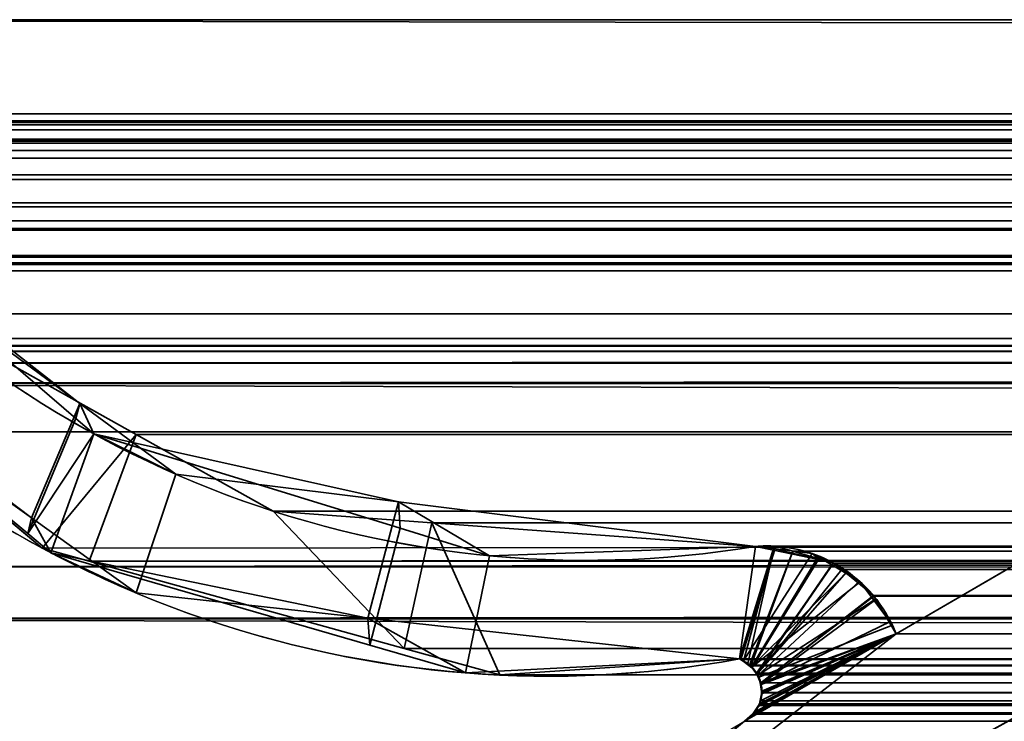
# Model space of a CAD drawing. Header units: millimetres. Extents: x -603 to 3703, y -120 to 193.
# Tile 323 of 656: x 1019.16 to 1025.49, y -1.86 to 2.65. Entities that reach past the tile are written whole.
import ezdxf

# ---------------------------------------------------------------- set-up
doc = ezdxf.new("R2010")
doc.units = ezdxf.units.MM
doc.layers.add('152', color=7, linetype='Continuous', true_color=0xffffff)

# ---------------------------------------------------------------- blocks, each defined once
blk = doc.blocks.new('UG_SURFACE_002')
at = {"layer": '152', "color": 252, "linetype": 'Continuous', "lineweight": 35}
for points in [[(2177.5, -35, 2213.0001), (2177.5, 174.4, 2213.0001), (822.5, 174.4, 2213.0001), (822.5, -35, 2213.0001)], [(972.5, -35, 2063), (972.5, 174.4, 2063), (2027.4999, 174.4, 2063), (2027.4999, -35, 2063)]]:
    blk.add_3dface(points, dxfattribs=at)
blk = doc.blocks.new('UG_SURFACE_085')
at = {"layer": '152', "color": 43, "linetype": 'Continuous', "lineweight": 35}
for points in [[(1016, -49, 2017), (1984, -49, 2017), (1984, 0, 2017), (1016, 0, 2017)], [(1016, 0, 2), (1054.9999, 0, 951.5), (1081, 0, 948)], [(1081, 0, 948), (1107, 0, 951.5), (1984, 0, 2), (1016, 0, 2)], [(1016, 0, 2), (1016, 0, 2017), (1054.9999, 0, 1186.5), (1054.9999, 0, 951.5)], [(1016, 0, 2017), (1081, 0, 1190.0001), (1054.9999, 0, 1186.5)], [(1107, 0, 1186.5), (1081, 0, 1190.0001), (1016, 0, 2017), (1984, 0, 2017)], [(1016, 0, 2), (1984, 0, 2), (1984, -2), (1016, -2)]]:
    blk.add_3dface(points, dxfattribs=at)
blk = doc.blocks.new('UG_SURFACE_089')
at = {"layer": '152', "color": 252, "linetype": 'Continuous', "lineweight": 35}
for points in [[(1011, -46.92, 2022.5), (1989, -46.92, 2022.5), (1989, 14.42, 2022.5), (1011, 14.42, 2022.5)], [(1012.5, -46.92, 2020.9999), (1012.5, 14.42, 2020.9999), (1987.5, 14.42, 2020.9999), (1987.5, -46.92, 2020.9999)]]:
    blk.add_3dface(points, dxfattribs=at)
blk = doc.blocks.new('UG_SURFACE_143')
at = {"layer": '152', "color": 7, "linetype": 'Continuous', "lineweight": 35}
for points in [[(1017.5843, 0.6308, 2015.9156), (1019.2387, -0.5532, 2014.2612), (1019.5497, 0.1813, 2013.9503), (1017.9812, 1.3368, 2015.5189)], [(1019.2165, -0.6536, -7), (1017.6311, 0.6632, -7), (1018.0296, 1.3698, -7), (1019.5253, 0.0846, -7)], [(1018.0296, 1.3698, -7), (1017.9812, 1.3368, 2015.5189), (1019.5497, 0.1813, 2013.9503)], [(1019.5497, 0.1813, 2013.9503), (1019.5253, 0.0846, -7), (1018.0296, 1.3698, -7)], [(1019.2387, -0.5532, 2014.2612), (1017.5843, 0.6308, 2015.9156), (1017.6311, 0.6632, -7)], [(1017.6311, 0.6632, -7), (1019.2165, -0.6536, -7), (1019.2387, -0.5532, 2014.2612)], [(1019.2387, -0.5532, 2014.2612), (1019.9106, -1.0341, 2013.5894), (1020.1657, -0.2724, 2013.3343), (1019.5497, 0.1813, 2013.9503)], [(1019.6391, -0.0133, -7), (1019.5253, 0.0846, -7), (1019.5497, 0.1813, 2013.9503)], [(1019.6391, -0.0133, -7), (1019.5497, 0.1813, 2013.9503), (1020.1657, -0.2724, 2013.3343)], [(1019.5253, 0.0846, -7), (1019.6391, -0.0133, -7), (1019.2165, -0.6536, -7)], [(1019.3638, -0.7759, -7), (1019.2165, -0.6536, -7), (1019.6391, -0.0133, -7)], [(1019.6391, -0.0133, -7), (1021.6075, -0.6191, -7), (1021.4115, -1.369, -7), (1019.3638, -0.7759, -7)], [(1019.6391, -0.0133, -7), (1020.1657, -0.2724, 2013.3343), (1021.5957, -0.4504, 2011.9042)], [(1021.5957, -0.4504, 2011.9042), (1021.6075, -0.6191, -7), (1019.6391, -0.0133, -7)], [(1027.7764, -0.597, -7), (1020.3995, -4.6975, -7), (1024.7903, -1.2961, -7), (1026.9057, -0.0688, -7)], [(1026.9057, -0.0688, 2006.5944), (1024.7903, -1.2961, 2008.7097), (1020.3995, -4.6975, 2013.1006), (1027.7764, -0.597, 2005.7235)], [(1026.9057, -0.0688, -7), (1024.7903, -1.2961, -7), (1024.7903, -1.2961, 2008.7097), (1026.9057, -0.0688, 2006.5944)], [(1021.5957, -0.4504, 2011.9042), (1020.1657, -0.2724, 2013.3343), (1019.9106, -1.0341, 2013.5894), (1021.3982, -1.1969, 2012.1019)], [(1021.3982, -1.1969, 2012.1019), (1023.7856, -1.4582, 2009.7144), (1023.8876, -0.7357, 2009.6123), (1021.5957, -0.4504, 2011.9042)], [(1022.1808, -0.7956, -7), (1021.5957, -0.4504, 2011.9042), (1023.8876, -0.7357, 2009.6123)], [(1022.1808, -0.7956, -7), (1021.6075, -0.6191, -7), (1021.5957, -0.4504, 2011.9042)], [(1019.2387, -0.5532, 2014.2612), (1019.2165, -0.6536, -7), (1019.3638, -0.7759, -7)], [(1019.9106, -1.0341, 2013.5894), (1019.2387, -0.5532, 2014.2612), (1019.3638, -0.7759, -7)], [(1027.7764, -0.597, 2005.7235), (1020.3995, -4.6975, 2013.1006), (1020.3995, -4.6975, -7), (1027.7764, -0.597, -7)], [(1021.6075, -0.6191, -7), (1022.1808, -0.7956, -7), (1022.0261, -1.547, -7), (1021.4115, -1.369, -7)], [(1023.7856, -1.4582, -7), (1022.0261, -1.547, -7), (1022.1808, -0.7956, -7), (1023.8876, -0.7357, -7)], [(1023.8876, -0.7357, 2009.6123), (1023.8876, -0.7357, -7), (1022.1808, -0.7956, -7)], [(1023.8876, -0.7357, -7), (1024.0035, -0.7501, -7), (1023.7856, -1.4582, -7)], [(1024.0028, -0.7599, 2009.4972), (1023.8876, -0.7357, 2009.6123), (1023.7856, -1.4582, 2009.7144), (1023.8103, -1.4716, 2009.6898)], [(1023.8086, -1.473, -7), (1023.7856, -1.4582, -7), (1024.0035, -0.7501, -7), (1024.2519, -0.781, -7)], [(1023.8876, -0.7357, -7), (1023.8876, -0.7357, 2009.6123), (1024.0028, -0.7599, 2009.4972)], [(1024.0028, -0.7599, 2009.4972), (1024.0035, -0.7501, -7), (1023.8876, -0.7357, -7)], [(1024.0035, -0.7501, -7), (1024.0028, -0.7599, 2009.4972), (1024.2915, -0.8206, 2009.2084)], [(1024.2915, -0.8206, 2009.2084), (1024.2519, -0.781, -7), (1024.0035, -0.7501, -7)], [(1019.3638, -0.7759, -7), (1021.4115, -1.369, -7), (1021.3982, -1.1969, 2012.1019)], [(1021.3982, -1.1969, 2012.1019), (1019.9106, -1.0341, 2013.5894), (1019.3638, -0.7759, -7)], [(1024.2519, -0.781, -7), (1024.2901, -0.8036, -7), (1023.8628, -1.508, -7), (1023.8086, -1.473, -7)], [(1023.8103, -1.4716, 2009.6898), (1023.8376, -1.4864, 2009.6624), (1024.0028, -0.7599, 2009.4972)], [(1024.2915, -0.8206, 2009.2084), (1024.0028, -0.7599, 2009.4972), (1023.8376, -1.4864, 2009.6624), (1023.8633, -1.5149, 2009.6366)], [(1024.2901, -0.8036, -7), (1024.467, -0.9082, -7), (1023.8628, -1.508, -7)], [(1024.3874, -0.8407, 2009.1126), (1024.2915, -0.8206, 2009.2084), (1023.8633, -1.5149, 2009.6366), (1023.8981, -1.5535, 2009.6018)], [(1024.2915, -0.8206, 2009.2084), (1024.2901, -0.8036, -7), (1024.2519, -0.781, -7)], [(1024.2901, -0.8036, -7), (1024.2915, -0.8206, 2009.2084), (1024.3874, -0.8407, 2009.1126)], [(1024.3874, -0.8407, 2009.1126), (1024.467, -0.9082, -7), (1024.2901, -0.8036, -7)], [(1023.8981, -1.5535, 2009.6018), (1024.4727, -0.9008, 2009.0272), (1024.3874, -0.8407, 2009.1126)], [(1024.3874, -0.8407, 2009.1126), (1024.4727, -0.9008, 2009.0272), (1024.467, -0.9082, -7)], [(1023.865, -1.5112, -7), (1023.8628, -1.508, -7), (1024.467, -0.9082, -7), (1024.5603, -0.9635, -7)], [(1024.5553, -0.9589, 2008.9447), (1024.4727, -0.9008, 2009.0272), (1023.8981, -1.5535, 2009.6018), (1023.9021, -1.5635, 2009.598)], [(1024.5603, -0.9635, -7), (1024.467, -0.9082, -7), (1024.4727, -0.9008, 2009.0272)], [(1024.5603, -0.9635, -7), (1024.4727, -0.9008, 2009.0272), (1024.5553, -0.9589, 2008.9447)], [(1023.9013, -1.5638, -7), (1023.865, -1.5112, -7), (1024.5603, -0.9635, -7), (1024.6469, -1.0803, -7)], [(1023.9021, -1.5635, 2009.598), (1023.9238, -1.6191, 2009.5763), (1024.6516, -1.0837, 2008.8484), (1024.5553, -0.9589, 2008.9447)], [(1024.5553, -0.9589, 2008.9447), (1024.6469, -1.0803, -7), (1024.5603, -0.9635, -7)], [(1024.5553, -0.9589, 2008.9447), (1024.6516, -1.0837, 2008.8484), (1024.6469, -1.0803, -7)], [(1024.6469, -1.0803, -7), (1024.7669, -1.2421, -7), (1023.9093, -1.5754, -7), (1023.9013, -1.5638, -7)], [(1023.9238, -1.6191, 2009.5763), (1024.7545, -1.217, 2008.7454), (1024.6516, -1.0837, 2008.8484)], [(1024.7669, -1.2421, -7), (1024.6469, -1.0803, -7), (1024.6516, -1.0837, 2008.8484)], [(1024.7669, -1.2421, -7), (1024.6516, -1.0837, 2008.8484), (1024.7545, -1.217, 2008.7454)], [(1021.3982, -1.1969, 2012.1019), (1021.4115, -1.369, -7), (1022.0261, -1.547, -7)], [(1023.7856, -1.4582, 2009.7144), (1021.3982, -1.1969, 2012.1019), (1022.0261, -1.547, -7)], [(1023.9197, -1.623, -7), (1023.9093, -1.5754, -7), (1024.7669, -1.2421, -7), (1024.7903, -1.2961, -7)], [(1024.7903, -1.2961, 2008.7097), (1024.7545, -1.217, 2008.7454), (1023.9238, -1.6191, 2009.5763), (1023.924, -1.622, 2009.5761)], [(1024.7545, -1.217, 2008.7454), (1024.7903, -1.2961, -7), (1024.7669, -1.2421, -7)], [(1024.7545, -1.217, 2008.7454), (1024.7903, -1.2961, 2008.7097), (1024.7903, -1.2961, -7)], [(1023.8175, -1.8586, -7), (1023.8632, -1.8237, -7), (1024.7903, -1.2961, -7), (1020.3995, -4.6975, -7)], [(1020.3995, -4.6975, 2013.1006), (1024.7903, -1.2961, 2008.7097), (1023.8175, -1.8586, 2009.6824)], [(1023.8683, -1.813, 2009.6316), (1023.8175, -1.8586, 2009.6824), (1024.7903, -1.2961, 2008.7097)], [(1024.7903, -1.2961, -7), (1023.8632, -1.8237, -7), (1023.8684, -1.8157, -7), (1023.9028, -1.763, -7)], [(1024.7903, -1.2961, 2008.7097), (1023.8861, -1.7971, 2009.614), (1023.8683, -1.813, 2009.6316)], [(1023.9043, -1.7635, 2009.5956), (1023.8861, -1.7971, 2009.614), (1024.7903, -1.2961, 2008.7097)], [(1023.9028, -1.763, -7), (1023.9141, -1.7456, -7), (1024.7903, -1.2961, -7)], [(1024.7903, -1.2961, 2008.7097), (1023.9141, -1.7456, 2009.5859), (1023.9043, -1.7635, 2009.5956)], [(1024.7903, -1.2961, -7), (1023.9141, -1.7456, -7), (1023.9258, -1.6816, -7)], [(1024.7903, -1.2961, 2008.7097), (1023.9283, -1.6826, 2009.5718), (1023.9141, -1.7456, 2009.5859)], [(1024.7903, -1.2961, -7), (1023.9289, -1.6645, -7), (1023.9197, -1.623, -7)], [(1023.924, -1.622, 2009.5761), (1023.9282, -1.6821, 2009.5718), (1024.7903, -1.2961, 2008.7097)], [(1023.9258, -1.6816, -7), (1023.9289, -1.6645, -7), (1024.7903, -1.2961, -7)], [(1023.9282, -1.6821, 2009.5718), (1023.9283, -1.6826, 2009.5718), (1024.7903, -1.2961, 2008.7097)], [(1022.0261, -1.547, -7), (1023.7856, -1.4582, -7), (1023.7856, -1.4582, 2009.7144)], [(1023.7856, -1.4582, -7), (1023.8086, -1.473, -7), (1023.8103, -1.4716, 2009.6898)], [(1023.8103, -1.4716, 2009.6898), (1023.7856, -1.4582, 2009.7144), (1023.7856, -1.4582, -7)], [(1023.8376, -1.4864, 2009.6624), (1023.8103, -1.4716, 2009.6898), (1023.8086, -1.473, -7)], [(1023.8086, -1.473, -7), (1023.8628, -1.508, -7), (1023.8633, -1.5149, 2009.6366)], [(1023.8633, -1.5149, 2009.6366), (1023.8376, -1.4864, 2009.6624), (1023.8086, -1.473, -7)], [(1023.8628, -1.508, -7), (1023.865, -1.5112, -7), (1023.8633, -1.5149, 2009.6366)], [(1023.8981, -1.5535, 2009.6018), (1023.8633, -1.5149, 2009.6366), (1023.865, -1.5112, -7)], [(1023.865, -1.5112, -7), (1023.9013, -1.5638, -7), (1023.9021, -1.5635, 2009.598)], [(1023.9021, -1.5635, 2009.598), (1023.8981, -1.5535, 2009.6018), (1023.865, -1.5112, -7)], [(1023.9238, -1.6191, 2009.5763), (1023.9021, -1.5635, 2009.598), (1023.9013, -1.5638, -7)], [(1023.9013, -1.5638, -7), (1023.9093, -1.5754, -7), (1023.924, -1.622, 2009.5761)], [(1023.924, -1.622, 2009.5761), (1023.9238, -1.6191, 2009.5763), (1023.9013, -1.5638, -7)], [(1023.9093, -1.5754, -7), (1023.9197, -1.623, -7), (1023.924, -1.622, 2009.5761)], [(1023.9282, -1.6821, 2009.5718), (1023.924, -1.622, 2009.5761), (1023.9197, -1.623, -7)], [(1023.9197, -1.623, -7), (1023.9289, -1.6645, -7), (1023.9282, -1.6821, 2009.5718)], [(1023.9283, -1.6826, 2009.5718), (1023.9258, -1.6816, -7), (1023.9141, -1.7456, -7)], [(1023.9141, -1.7456, -7), (1023.9141, -1.7456, 2009.5859), (1023.9283, -1.6826, 2009.5718)], [(1023.9289, -1.6645, -7), (1023.9258, -1.6816, -7), (1023.9282, -1.6821, 2009.5718)], [(1023.9283, -1.6826, 2009.5718), (1023.9282, -1.6821, 2009.5718), (1023.9258, -1.6816, -7)], [(1023.8861, -1.7971, 2009.614), (1023.9028, -1.763, -7), (1023.8684, -1.8157, -7)], [(1023.8861, -1.7971, 2009.614), (1023.9043, -1.7635, 2009.5956), (1023.9028, -1.763, -7)], [(1023.9028, -1.763, -7), (1023.9043, -1.7635, 2009.5956), (1023.9141, -1.7456, 2009.5859)], [(1023.9141, -1.7456, 2009.5859), (1023.9141, -1.7456, -7), (1023.9028, -1.763, -7)], [(1023.8175, -1.8586, -7), (1023.8175, -1.8586, 2009.6824), (1023.8683, -1.813, 2009.6316)], [(1023.8683, -1.813, 2009.6316), (1023.8632, -1.8237, -7), (1023.8175, -1.8586, -7)], [(1023.8683, -1.813, 2009.6316), (1023.8684, -1.8157, -7), (1023.8632, -1.8237, -7)], [(1023.8684, -1.8157, -7), (1023.8683, -1.813, 2009.6316), (1023.8861, -1.7971, 2009.614)]]:
    blk.add_3dface(points, dxfattribs=at)
blk = doc.blocks.new('UG_SURFACE_144')
at = {"layer": '152', "color": 7, "linetype": 'Continuous', "lineweight": 35}
for points in [[(1986.675, 2.6459, 2020.175), (1986.6284, 5.9608, 2020.1285), (1013.3716, 5.9608, 2020.1285), (1013.325, 2.6459, 2020.175)], [(1014.2951, 2.0412, 2019.2049), (1014.3776, 4.9715, 2019.1224), (1985.6224, 4.9715, 2019.1224), (1985.7049, 2.0412, 2019.2049)], [(1986.6695, 1.0733, 2020.1695), (1013.325, 2.6459, 2020.175), (1013.2391, 0.3109, 2020.2608)], [(1986.6695, 1.0733, 2020.1695), (1986.675, 2.6459, 2020.175), (1013.325, 2.6459, 2020.175)], [(1014.2951, 2.0412, 2019.2049), (1985.7049, 2.0412, 2019.2049), (1985.6882, 1.8784, 2019.1882), (1014.3118, 1.8784, 2019.1882)], [(1017.1266, 1.997, 2016.3734), (1015.2102, 1.295, 2018.2898), (1984.7898, 1.295, 2018.2898), (1982.8734, 1.997, 2016.3734)], [(1017.1266, 1.997, 2016.3734), (1982.8734, 1.997, 2016.3734), (1982.7933, 2.0043, 2016.2933)], [(1982.7933, 2.0043, 2016.2933), (1017.2083, 1.9879, 2016.2916), (1017.1266, 1.997, 2016.3734)], [(1982.7933, 2.0043, 2016.2933), (1982.7911, 2.0038, 2016.2911), (1017.2083, 1.9879, 2016.2916)], [(1017.3337, 1.974, 2016.1662), (1017.2083, 1.9879, 2016.2916), (1982.7911, 2.0038, 2016.2911)], [(1982.7911, 2.0038, 2016.2911), (1982.6667, 1.974, 2016.1667), (1017.3337, 1.974, 2016.1662)], [(1017.3662, 1.9704, 2016.1338), (1017.3337, 1.974, 2016.1662), (1982.6667, 1.974, 2016.1667)], [(1017.3662, 1.9704, 2016.1338), (1982.6667, 1.974, 2016.1667), (1982.6149, 1.9616, 2016.115)], [(1982.6149, 1.9616, 2016.115), (1017.4114, 1.9379, 2016.0887), (1017.3662, 1.9704, 2016.1338)], [(1982.6149, 1.9616, 2016.115), (1982.5877, 1.941, 2016.0878), (1017.4114, 1.9379, 2016.0887)], [(1017.5066, 1.8695, 2015.9934), (1017.4114, 1.9379, 2016.0887), (1982.5877, 1.941, 2016.0878)], [(1017.5066, 1.8695, 2015.9934), (1982.5877, 1.941, 2016.0878), (1982.4934, 1.8695, 2015.9934)], [(1014.3118, 1.8784, 2019.1882), (1985.6882, 1.8784, 2019.1882), (1985.6794, 1.8545, 2019.1793)], [(1985.6794, 1.8545, 2019.1793), (1014.3186, 1.8526, 2019.1815), (1014.3118, 1.8784, 2019.1882)], [(1014.3309, 1.8061, 2019.1691), (1014.3186, 1.8526, 2019.1815), (1985.6794, 1.8545, 2019.1793)], [(1014.3309, 1.8061, 2019.1691), (1985.6794, 1.8545, 2019.1793), (1985.6114, 1.6712, 2019.1114)], [(1982.4934, 1.8695, 2015.9934), (1017.5085, 1.8664, 2015.9914), (1017.5066, 1.8695, 2015.9934)], [(1982.4934, 1.8695, 2015.9934), (1982.4915, 1.8664, 2015.9914), (1017.5085, 1.8664, 2015.9914)], [(1017.5085, 1.8664, 2015.9914), (1982.4915, 1.8664, 2015.9914), (1982.4214, 1.7573, 2015.9214), (1017.5786, 1.7573, 2015.9214)], [(1014.3309, 1.8061, 2019.1691), (1985.6114, 1.6712, 2019.1114), (1985.5958, 1.65, 2019.0959)], [(1985.5958, 1.65, 2019.0959), (1014.405, 1.6498, 2019.0949), (1014.3309, 1.8061, 2019.1691)], [(1017.5786, 1.7573, 2015.9214), (1982.4214, 1.7573, 2015.9214), (1981.7749, 1.0741, 2015.275), (1018.2251, 1.0741, 2015.275)], [(1014.405, 1.6498, 2019.0949), (1985.5958, 1.65, 2019.0959), (1985.4931, 1.5104, 2018.9931)], [(1014.4185, 1.6214, 2019.0816), (1014.405, 1.6498, 2019.0949), (1985.4931, 1.5104, 2018.9931)], [(1014.4185, 1.6214, 2019.0816), (1985.4931, 1.5104, 2018.9931), (1985.4424, 1.4748, 2018.9424)], [(1985.4424, 1.4748, 2018.9424), (1014.5568, 1.4693, 2018.9433), (1014.4185, 1.6214, 2019.0816)], [(1014.5789, 1.4448, 2018.9211), (1014.5568, 1.4693, 2018.9433), (1985.4424, 1.4748, 2018.9424)], [(1014.5789, 1.4448, 2018.9211), (1985.4424, 1.4748, 2018.9424), (1985.2571, 1.3446, 2018.7571)], [(1014.5789, 1.4448, 2018.9211), (1985.2571, 1.3446, 2018.7571), (1985.2486, 1.3429, 2018.7485)], [(1985.2486, 1.3429, 2018.7485), (1014.7544, 1.3555, 2018.7457), (1014.5789, 1.4448, 2018.9211)], [(1014.8538, 1.3048, 2018.6462), (1014.7544, 1.3555, 2018.7457), (1985.2486, 1.3429, 2018.7485)], [(1014.9699, 1.3016, 2018.5301), (1014.8538, 1.3048, 2018.6462), (1985.2486, 1.3429, 2018.7485)], [(1985.2486, 1.3429, 2018.7485), (1985.0287, 1.3001, 2018.5287), (1014.9699, 1.3016, 2018.5301)], [(1014.9699, 1.3016, 2018.5301), (1985.0287, 1.3001, 2018.5287), (1984.9199, 1.2788, 2018.42)], [(1015.2102, 1.295, 2018.2898), (1014.9699, 1.3016, 2018.5301), (1984.9199, 1.2788, 2018.42)], [(1984.9199, 1.2788, 2018.42), (1984.7898, 1.295, 2018.2898), (1015.2102, 1.295, 2018.2898)], [(1983.0514, 1.1329, 2016.5515), (1984.5084, 0.5991, 2018.0085), (1015.4916, 0.5991, 2018.0085), (1016.9486, 1.1329, 2016.5515)], [(1983.0514, 1.1329, 2016.5515), (1016.9486, 1.1329, 2016.5515), (1016.9967, 1.1297, 2016.5033)], [(1983.0011, 1.1363, 2016.5012), (1016.9967, 1.1297, 2016.5033), (1017.0606, 1.1255, 2016.4394)], [(1983.0011, 1.1363, 2016.5012), (1983.0031, 1.1361, 2016.5031), (1016.9967, 1.1297, 2016.5033)], [(1016.9967, 1.1297, 2016.5033), (1983.0031, 1.1361, 2016.5031), (1983.0514, 1.1329, 2016.5515)], [(1017.0606, 1.1255, 2016.4394), (1982.9315, 1.1144, 2016.4316), (1983.0011, 1.1363, 2016.5012)], [(1017.0606, 1.1255, 2016.4394), (1017.0691, 1.1208, 2016.4309), (1982.9315, 1.1144, 2016.4316)], [(1982.8825, 1.0991, 2016.3825), (1017.0691, 1.1208, 2016.4309), (1017.1335, 1.0854, 2016.3665)], [(1982.8825, 1.0991, 2016.3825), (1982.9315, 1.1144, 2016.4316), (1017.0691, 1.1208, 2016.4309)], [(1017.1335, 1.0854, 2016.3665), (1982.8674, 1.0844, 2016.3674), (1982.8825, 1.0991, 2016.3825)], [(1982.8674, 1.0844, 2016.3674), (1017.1335, 1.0854, 2016.3665), (1017.1434, 1.08, 2016.3567)], [(1017.1434, 1.08, 2016.3567), (1982.8143, 1.0331, 2016.3143), (1982.8674, 1.0844, 2016.3674)], [(1017.1434, 1.08, 2016.3567), (1017.1857, 1.0331, 2016.3143), (1982.8143, 1.0331, 2016.3143)], [(1013.2391, 0.3109, 2020.2608), (1986.7144, 0.3099, 2020.2143), (1986.6695, 1.0733, 2020.1695)], [(1982.8143, 1.0331, 2016.3143), (1017.1857, 1.0331, 2016.3143), (1017.8912, 0.4417, 2015.6088)], [(1017.8912, 0.4417, 2015.6088), (1982.1423, 0.3422, 2015.6424), (1982.8143, 1.0331, 2016.3143)], [(1018.5249, 0.7572, 2014.9751), (1018.2251, 1.0741, 2015.275), (1981.7749, 1.0741, 2015.275)], [(1018.5249, 0.7572, 2014.9751), (1981.7749, 1.0741, 2015.275), (1981.4751, 0.7572, 2014.9751)], [(1019.3079, -0.7461, 2014.1921), (1017.8912, 0.4417, 2015.6088), (1018.5249, 0.7572, 2014.9751), (1019.9108, -0.0172, 2013.5891)], [(1981.4751, 0.7572, 2014.9751), (1980.0892, -0.0172, 2013.5891), (1019.9108, -0.0172, 2013.5891), (1018.5249, 0.7572, 2014.9751)], [(1015.077, 0.516, 2018.4231), (1984.5084, 0.5991, 2018.0085), (1984.8992, 0.5179, 2018.3992)], [(1015.077, 0.516, 2018.4231), (1015.4916, 0.5991, 2018.0085), (1984.5084, 0.5991, 2018.0085)], [(1014.2697, -0.8721, 2019.2304), (1985.6925, 0.5499, 2019.1925), (1985.6869, -0.4242, 2019.187)], [(1014.2697, -0.8721, 2019.2304), (1014.3075, 0.5499, 2019.1925), (1985.6925, 0.5499, 2019.1925)], [(1014.3124, 0.5521, 2019.1877), (1985.6876, 0.5521, 2019.1877), (1985.6925, 0.5499, 2019.1925), (1014.3075, 0.5499, 2019.1925)], [(1985.6853, 0.5531, 2019.1853), (1014.3124, 0.5521, 2019.1877), (1014.3147, 0.5531, 2019.1853)], [(1985.6853, 0.5531, 2019.1853), (1985.6876, 0.5521, 2019.1877), (1014.3124, 0.5521, 2019.1877)], [(1014.3147, 0.5531, 2019.1853), (1014.3213, 0.5528, 2019.1786), (1985.6787, 0.5528, 2019.1786)], [(1985.6787, 0.5528, 2019.1786), (1985.6853, 0.5531, 2019.1853), (1014.3147, 0.5531, 2019.1853)], [(1014.3213, 0.5528, 2019.1786), (1014.3424, 0.5517, 2019.1576), (1985.6576, 0.5519, 2019.1576)], [(1985.6576, 0.5519, 2019.1576), (1985.6787, 0.5528, 2019.1786), (1014.3213, 0.5528, 2019.1786)], [(1985.604, 0.5495, 2019.104), (1985.6576, 0.5519, 2019.1576), (1014.3424, 0.5517, 2019.1576)], [(1014.3424, 0.5517, 2019.1576), (1014.3961, 0.5491, 2019.1038), (1985.604, 0.5495, 2019.104)], [(1984.9817, 0.5216, 2018.4817), (1985.604, 0.5495, 2019.104), (1014.3961, 0.5491, 2019.1038)], [(1014.3961, 0.5491, 2019.1038), (1015.0189, 0.5188, 2018.481), (1984.9817, 0.5216, 2018.4817)], [(1984.8992, 0.5179, 2018.3992), (1984.9817, 0.5216, 2018.4817), (1015.0189, 0.5188, 2018.481)], [(1984.8992, 0.5179, 2018.3992), (1015.0189, 0.5188, 2018.481), (1015.077, 0.516, 2018.4231)], [(1981.8425, 0.0339, 2015.3425), (1017.8912, 0.4417, 2015.6088), (1019.3079, -0.7461, 2014.1921)], [(1981.8425, 0.0339, 2015.3425), (1982.1423, 0.3422, 2015.6424), (1017.8912, 0.4417, 2015.6088)], [(1986.8573, -2.122, 2020.3571), (1013.2391, 0.3109, 2020.2608), (1013.1508, -2.0882, 2020.3493)], [(1986.8573, -2.122, 2020.3571), (1986.7144, 0.3099, 2020.2143), (1013.2391, 0.3109, 2020.2608)], [(1981.8425, 0.0339, 2015.3425), (1019.3079, -0.7461, 2014.1921), (1019.6105, -0.83, 2013.8896)], [(1019.6105, -0.83, 2013.8896), (1980.3668, -0.7665, 2013.8669), (1981.8425, 0.0339, 2015.3425)], [(1019.9108, -0.0172, 2013.5891), (1019.6105, -0.83, 2013.8896), (1019.3079, -0.7461, 2014.1921)], [(1019.9108, -0.0172, 2013.5891), (1020.792, -0.5094, 2012.7079), (1021.6314, -1.3904, 2011.8687), (1019.6105, -0.83, 2013.8896)], [(1019.9108, -0.0172, 2013.5891), (1980.0892, -0.0172, 2013.5891), (1979.208, -0.5094, 2012.7079)], [(1020.792, -0.5094, 2012.7079), (1019.9108, -0.0172, 2013.5891), (1979.208, -0.5094, 2012.7079)], [(1027.7764, -0.597, 2005.7235), (1020.3995, -4.6975, 2013.1006), (1024.7903, -1.2961, 2008.7097), (1026.9057, -0.0688, 2006.5944)], [(1026.9057, -0.0688, 2006.5944), (1024.7903, -1.2961, 2008.7097), (1975.2097, -1.2961, 2008.7097), (1973.0943, -0.0688, 2006.5944)], [(1985.6869, -0.4242, 2019.187), (1014.1946, -1.1999, 2019.3055), (1014.2697, -0.8721, 2019.2304)], [(1985.6869, -0.4242, 2019.187), (1985.8462, -1.1821, 2019.3462), (1014.1946, -1.1999, 2019.3055)], [(1021.6314, -1.3904, 2011.8687), (1020.792, -0.5094, 2012.7079), (1021.8101, -0.5839, 2011.6899)], [(1979.208, -0.5094, 2012.7079), (1978.1899, -0.5839, 2011.6899), (1021.8101, -0.5839, 2011.6899), (1020.792, -0.5094, 2012.7079)], [(1972.2236, -0.597, 2005.7235), (1979.6005, -4.6975, 2013.1006), (1020.3995, -4.6975, 2013.1006), (1027.7764, -0.597, 2005.7235)], [(1022.2456, -1.5607, 2011.2543), (1021.6314, -1.3904, 2011.8687), (1021.8101, -0.5839, 2011.6899)], [(1021.8101, -0.5839, 2011.6899), (1023.8876, -0.7357, 2009.6123), (1023.7856, -1.4582, 2009.7144), (1022.2456, -1.5607, 2011.2543)], [(1021.8101, -0.5839, 2011.6899), (1978.1899, -0.5839, 2011.6899), (1976.1124, -0.7357, 2009.6123), (1023.8876, -0.7357, 2009.6123)], [(1023.7929, -1.4627, 2009.7072), (1023.7856, -1.4582, 2009.7144), (1023.8876, -0.7357, 2009.6123), (1024.0185, -0.7343, 2009.4814)], [(1023.8483, -1.4972, 2009.6517), (1023.7929, -1.4627, 2009.7072), (1024.0185, -0.7343, 2009.4814), (1024.1283, -0.7667, 2009.3718)], [(1024.0185, -0.7343, 2009.4814), (1023.8876, -0.7357, 2009.6123), (1976.1124, -0.7357, 2009.6123)], [(1024.0185, -0.7343, 2009.4814), (1976.1124, -0.7357, 2009.6123), (1975.8708, -0.7731, 2009.3708)], [(1975.8708, -0.7731, 2009.3708), (1024.1283, -0.7667, 2009.3718), (1024.0185, -0.7343, 2009.4814)], [(1979.4418, -1.2682, 2012.9418), (1980.3668, -0.7665, 2013.8669), (1019.6105, -0.83, 2013.8896)], [(1024.1283, -0.7667, 2009.3718), (1023.8578, -1.5032, 2009.6421), (1023.8483, -1.4972, 2009.6517)], [(1023.8941, -1.549, 2009.6059), (1023.8578, -1.5032, 2009.6421), (1024.1283, -0.7667, 2009.3718), (1024.3875, -0.8429, 2009.1126)], [(1024.1283, -0.7667, 2009.3718), (1975.8708, -0.7731, 2009.3708), (1975.6985, -0.7998, 2009.1984)], [(1975.6985, -0.7998, 2009.1984), (1024.3875, -0.8429, 2009.1126), (1024.1283, -0.7667, 2009.3718)], [(1975.6985, -0.7998, 2009.1984), (1975.6159, -0.8539, 2009.1159), (1024.3875, -0.8429, 2009.1126)], [(1019.6105, -0.83, 2013.8896), (1021.6314, -1.3904, 2011.8687), (1978.3791, -1.3308, 2011.8792)], [(1978.3791, -1.3308, 2011.8792), (1979.4418, -1.2682, 2012.9418), (1019.6105, -0.83, 2013.8896)], [(1024.3875, -0.8429, 2009.1126), (1023.8994, -1.5558, 2009.6006), (1023.8941, -1.549, 2009.6059)], [(1024.3875, -0.8429, 2009.1126), (1024.3959, -0.8454, 2009.104), (1024.443, -0.8844, 2009.057), (1023.8994, -1.5558, 2009.6006)], [(1023.9217, -1.6106, 2009.5782), (1023.8994, -1.5558, 2009.6006), (1024.443, -0.8844, 2009.057), (1024.645, -1.0515, 2008.8551)], [(1024.3959, -0.8454, 2009.104), (1024.3875, -0.8429, 2009.1126), (1975.6159, -0.8539, 2009.1159)], [(1024.3959, -0.8454, 2009.104), (1975.6159, -0.8539, 2009.1159), (1975.5583, -0.8916, 2009.0582)], [(1975.5583, -0.8916, 2009.0582), (1024.443, -0.8844, 2009.057), (1024.3959, -0.8454, 2009.104)], [(1024.645, -1.0515, 2008.8551), (1024.443, -0.8844, 2009.057), (1975.5583, -0.8916, 2009.0582)], [(1024.645, -1.0515, 2008.8551), (1975.5583, -0.8916, 2009.0582), (1975.4189, -0.9829, 2008.919)], [(1975.4189, -0.9829, 2008.919), (1024.6468, -1.0545, 2008.8532), (1024.645, -1.0515, 2008.8551)], [(1975.4189, -0.9829, 2008.919), (1975.3581, -1.0629, 2008.8582), (1024.6468, -1.0545, 2008.8532)], [(1024.645, -1.0515, 2008.8551), (1024.6468, -1.0545, 2008.8532), (1023.9217, -1.6106, 2009.5782)], [(1024.6468, -1.0545, 2008.8532), (1024.7903, -1.2961, 2008.7097), (1023.9217, -1.6106, 2009.5782)], [(1024.6468, -1.0545, 2008.8532), (1975.3581, -1.0629, 2008.8582), (1975.2555, -1.1981, 2008.7554)], [(1975.2555, -1.1981, 2008.7554), (1024.7903, -1.2961, 2008.7097), (1024.6468, -1.0545, 2008.8532)], [(1986.3259, -3.4653, 2019.8257), (1013.6755, -3.4656, 2019.8245), (1014.1946, -1.1999, 2019.3055)], [(1014.1946, -1.1999, 2019.3055), (1985.8462, -1.1821, 2019.3462), (1986.3259, -3.4653, 2019.8257)], [(1975.2555, -1.1981, 2008.7554), (1975.2097, -1.2961, 2008.7097), (1024.7903, -1.2961, 2008.7097)], [(1023.8175, -1.8586, 2009.6824), (1024.7903, -1.2961, 2008.7097), (1020.3995, -4.6975, 2013.1006), (1020.287, -4.7307, 2013.2129)], [(1024.7903, -1.2961, 2008.7097), (1023.8175, -1.8586, 2009.6824), (1023.872, -1.8117, 2009.6281)], [(1023.872, -1.8117, 2009.6281), (1023.8804, -1.8045, 2009.6197), (1024.7903, -1.2961, 2008.7097)], [(1024.7903, -1.2961, 2008.7097), (1023.8804, -1.8045, 2009.6197), (1023.9074, -1.7574, 2009.5925)], [(1023.9074, -1.7574, 2009.5925), (1023.9141, -1.7456, 2009.5859), (1024.7903, -1.2961, 2008.7097)], [(1024.7903, -1.2961, 2008.7097), (1023.9141, -1.7456, 2009.5859), (1023.9205, -1.7264, 2009.5794)], [(1023.9205, -1.7264, 2009.5794), (1023.9283, -1.6767, 2009.5718), (1023.9288, -1.6734, 2009.5713), (1024.7903, -1.2961, 2008.7097)], [(1024.7903, -1.2961, 2008.7097), (1023.9288, -1.6734, 2009.5713), (1023.9217, -1.6108, 2009.5782), (1023.9217, -1.6106, 2009.5782)], [(1978.3791, -1.3308, 2011.8792), (1021.6314, -1.3904, 2011.8687), (1022.2456, -1.5607, 2011.2543)], [(1978.3791, -1.3308, 2011.8792), (1022.2456, -1.5607, 2011.2543), (1023.7856, -1.4582, 2009.7144)], [(1023.7856, -1.4582, 2009.7144), (1976.2144, -1.4582, 2009.7144), (1978.3791, -1.3308, 2011.8792)], [(1023.7856, -1.4582, 2009.7144), (1023.7929, -1.4627, 2009.7072), (1976.2069, -1.462, 2009.707)], [(1976.2069, -1.462, 2009.707), (1976.2144, -1.4582, 2009.7144), (1023.7856, -1.4582, 2009.7144)], [(1976.1724, -1.4795, 2009.6724), (1976.2069, -1.462, 2009.707), (1023.7929, -1.4627, 2009.7072)], [(1976.1724, -1.4795, 2009.6724), (1023.7929, -1.4627, 2009.7072), (1023.8483, -1.4972, 2009.6517)], [(1023.8483, -1.4972, 2009.6517), (1976.1524, -1.4982, 2009.6524), (1976.1724, -1.4795, 2009.6724)], [(1976.1159, -1.5323, 2009.6159), (1023.8483, -1.4972, 2009.6517), (1023.8578, -1.5032, 2009.6421)], [(1976.1159, -1.5323, 2009.6159), (1976.1524, -1.4982, 2009.6524), (1023.8483, -1.4972, 2009.6517)], [(1023.8578, -1.5032, 2009.6421), (1976.1066, -1.5495, 2009.6066), (1976.1159, -1.5323, 2009.6159)], [(1023.8578, -1.5032, 2009.6421), (1023.8941, -1.549, 2009.6059), (1976.1066, -1.5495, 2009.6066)], [(1976.0853, -1.5884, 2009.5854), (1023.8941, -1.549, 2009.6059), (1023.8994, -1.5558, 2009.6006)], [(1976.0853, -1.5884, 2009.5854), (1976.1066, -1.5495, 2009.6066), (1023.8941, -1.549, 2009.6059)], [(1023.8994, -1.5558, 2009.6006), (1976.0796, -1.6115, 2009.5797), (1976.0853, -1.5884, 2009.5854)], [(1023.8994, -1.5558, 2009.6006), (1023.9217, -1.6106, 2009.5782), (1976.0796, -1.6115, 2009.5797)], [(1023.9217, -1.6106, 2009.5782), (1023.9217, -1.6108, 2009.5782), (1976.0796, -1.6115, 2009.5797)], [(1976.0729, -1.6382, 2009.573), (1023.9217, -1.6108, 2009.5782), (1023.9288, -1.6734, 2009.5713)], [(1976.0729, -1.6382, 2009.573), (1976.0796, -1.6115, 2009.5797), (1023.9217, -1.6108, 2009.5782)], [(1023.9288, -1.6734, 2009.5713), (1976.0729, -1.6768, 2009.573), (1976.0729, -1.6382, 2009.573)], [(1976.0728, -1.6936, 2009.5727), (1023.9283, -1.6767, 2009.5718), (1023.9205, -1.7264, 2009.5794)], [(1023.9205, -1.7264, 2009.5794), (1976.0859, -1.7456, 2009.5859), (1976.0728, -1.6936, 2009.5727)], [(1023.9288, -1.6734, 2009.5713), (1023.9283, -1.6767, 2009.5718), (1976.0729, -1.6768, 2009.573)], [(1976.0728, -1.6936, 2009.5727), (1976.0729, -1.6768, 2009.573), (1023.9283, -1.6767, 2009.5718)], [(1976.123, -1.8086, 2009.6228), (1023.9074, -1.7574, 2009.5925), (1023.8804, -1.8045, 2009.6197)], [(1023.9074, -1.7574, 2009.5925), (1976.0927, -1.7572, 2009.5928), (1976.0859, -1.7456, 2009.5859)], [(1976.0859, -1.7456, 2009.5859), (1023.9141, -1.7456, 2009.5859), (1023.9074, -1.7574, 2009.5925)], [(1976.123, -1.8086, 2009.6228), (1976.0927, -1.7572, 2009.5928), (1023.9074, -1.7574, 2009.5925)], [(1023.9205, -1.7264, 2009.5794), (1023.9141, -1.7456, 2009.5859), (1976.0859, -1.7456, 2009.5859)], [(1976.1276, -1.8126, 2009.6276), (1023.872, -1.8117, 2009.6281), (1023.8175, -1.8586, 2009.6824)], [(1023.8175, -1.8586, 2009.6824), (1976.1825, -1.8586, 2009.6824), (1976.1276, -1.8126, 2009.6276)], [(1023.8804, -1.8045, 2009.6197), (1023.872, -1.8117, 2009.6281), (1976.1276, -1.8126, 2009.6276)], [(1023.8804, -1.8045, 2009.6197), (1976.1276, -1.8126, 2009.6276), (1976.123, -1.8086, 2009.6228)]]:
    blk.add_3dface(points, dxfattribs=at)

msp = doc.modelspace()

# ---------------------------------------------------------------- linework, layer by layer
at = {"layer": '152', "color": 252, "linetype": 'Continuous', "lineweight": -3, "true_color": 0x939598}
for p, q in [((1986.675, 2.6459, 2020.175), (1013.325, 2.6459, 2020.175)), ((1014.2951, 2.0412, 2019.2049), (1985.7049, 2.0412, 2019.2049)), ((1017.1266, 1.997, 2016.3734), (1982.8734, 1.997, 2016.3734)), ((1014.3117, 1.8784, 2019.1883), (1985.6883, 1.8784, 2019.1883)), ((1017.5786, 1.7573, 2015.9214), (1982.4214, 1.7573, 2015.9214)), ((1015.2101, 1.295, 2018.2899), (1984.7899, 1.295, 2018.2899)), ((1983.0515, 1.1329, 2016.5515), (1016.9485, 1.1329, 2016.5515)), ((1982.8143, 1.0331, 2016.3143), (1017.1857, 1.0331, 2016.3143)), ((1984.5084, 0.5991, 2018.0084), (1015.4916, 0.5991, 2018.0084)), ((1985.6926, 0.5499, 2019.1926), (1014.3074, 0.5499, 2019.1926)), ((1016, 0, 2017), (1984, 0, 2017)), ((1016, 0, 2), (1984, 0, 2)), ((1024.7902, -1.2961, 2008.7098), (1026.9056, -0.0688, 2006.5944)), ((1026.9056, -0.0688, -7), (1024.7902, -1.2961, -7)), ((1024.7902, -1.2961, 2008.7098), (1026.9056, -0.0688, 2006.5944)), ((1023.8876, -0.7357, -7), (1023.8876, -0.7357, 2009.6124)), ((1023.8876, -0.7357, 2009.6124), (1976.1124, -0.7357, 2009.6124)), ((1024.7902, -1.2961, -7), (1024.7902, -1.2961, 2008.7098)), ((1024.7902, -1.2961, 2008.7098), (1975.2098, -1.2961, 2008.7098)), ((1976.2144, -1.4582, 2009.7144), (1023.7856, -1.4582, 2009.7144)), ((1023.7856, -1.4582, 2009.7144), (1023.7856, -1.4582, -7)), ((1023.9141, -1.7456, 2009.5859), (1023.9141, -1.7456, -7)), ((1976.0859, -1.7456, 2009.5859), (1023.9141, -1.7456, 2009.5859)), ((1020.0317, -4.0486, -7), (1023.8175, -1.8586, -7)), ((1020.0317, -4.0486, 2013.4683), (1023.8175, -1.8586, 2009.6825)), ((1020.0317, -4.0486, 2013.4683), (1023.8175, -1.8586, 2009.6825)), ((1023.8175, -1.8586, 2009.6825), (1023.8175, -1.8586, -7)), ((1976.1825, -1.8586, 2009.6825), (1023.8175, -1.8586, 2009.6825))]:
    msp.add_line(p, q, dxfattribs=at)
for points, knots in [([(1023.8876, -0.7357, 2009.6124), (1022.7632, -0.923, 2010.7368), (1021.6398, -0.8246, 2011.8602), (1020.0014, -0.226, 2013.4986), (1019.4755, 0.0461, 2014.0245), (1018.4724, 0.7643, 2015.0276), (1017.9959, 1.2119, 2015.5041), (1017.5786, 1.7573, 2015.9214)], [0, 0, 0, 0, 0.5, 0.5, 0.75, 0.75, 1, 1, 1, 1]), ([(1017.1857, 1.0331, 2016.3143), (1017.6283, 0.4742, 2015.8717), (1018.1182, 0.0282, 2015.3818), (1019.166, -0.7016, 2014.334), (1019.7277, -0.9829, 2013.7723), (1021.4254, -1.5783, 2012.0746), (1022.6153, -1.6701, 2010.8847), (1023.7856, -1.4582, 2009.7144)], [0, 0, 0, 0, 0.25, 0.25, 0.5, 0.5, 1, 1, 1, 1]), ([(1024.7902, -1.2961, 2008.7098), (1024.7536, -1.2031, 2008.7464), (1024.7025, -1.1202, 2008.7975), (1024.5715, -0.9637, 2008.9285), (1024.4854, -0.8953, 2009.0146), (1024.2764, -0.7787, 2009.2236), (1024.1468, -0.7424, 2009.3532), (1023.9749, -0.7316, 2009.5251), (1023.9311, -0.7321, 2009.5689), (1023.8876, -0.7357, 2009.6124)], [0, 0, 0, 0, 0.219104, 0.219104, 0.499064, 0.499064, 0.874121, 0.874121, 1, 1, 1, 1]), ([(1023.7856, -1.4582, 2009.7144), (1023.811, -1.4679, 2009.689), (1023.8358, -1.4827, 2009.6642), (1023.8733, -1.5176, 2009.6267), (1023.8877, -1.5353, 2009.6123), (1023.9088, -1.5722, 2009.5912), (1023.9166, -1.5908, 2009.5834), (1023.9269, -1.6305, 2009.5731), (1023.9294, -1.6523, 2009.5706), (1023.9282, -1.6915, 2009.5718), (1023.9253, -1.7096, 2009.5747), (1023.9187, -1.733, 2009.5813), (1023.9165, -1.7394, 2009.5835), (1023.9141, -1.7456, 2009.5859)], [0, 0, 0, 0, 0.2847, 0.2847, 0.48566, 0.48566, 0.646417, 0.646417, 0.809013, 0.809013, 0.946704, 0.946704, 1, 1, 1, 1]), ([(1023.9141, -1.7456, 2009.5859), (1023.9113, -1.7531, 2009.5887), (1023.9081, -1.7602, 2009.5919), (1023.901, -1.774, 2009.599), (1023.8972, -1.7805, 2009.6028), (1023.8892, -1.793, 2009.6108), (1023.8849, -1.7989, 2009.6151), (1023.8759, -1.8102, 2009.6241), (1023.8713, -1.8155, 2009.6287), (1023.8616, -1.8254, 2009.6384), (1023.8566, -1.8301, 2009.6434), (1023.8461, -1.8391, 2009.6539), (1023.8405, -1.8435, 2009.6595), (1023.8292, -1.8515, 2009.6708), (1023.8234, -1.8552, 2009.6766), (1023.8175, -1.8586, 2009.6825)], [0, 0, 0, 0, 0.140604, 0.140604, 0.281124, 0.281124, 0.42157, 0.42157, 0.561956, 0.561956, 0.702296, 0.702296, 0.850671, 0.850671, 1, 1, 1, 1])]:
    msp.add_open_spline(points, degree=3, knots=knots, dxfattribs=at)
for points in [[(1017.5786, 1.7573, -7), (1019.0586, -0.1772, -7), (1021.4855, -1.1357, -7), (1023.8876, -0.7357, -7)], [(1023.8876, -0.7357, 2009.6124), (1021.4855, -1.1357, 2012.0145), (1019.0586, -0.1772, 2014.4414), (1017.5786, 1.7573, 2015.9214)], [(1023.7856, -1.4582, 2009.7144), (1021.2947, -1.9092, 2012.2053), (1018.7574, -0.9513, 2014.7426), (1017.1857, 1.0331, 2016.3143)], [(1017.1857, 1.0331, -7), (1018.7574, -0.9513, -7), (1021.2947, -1.9092, -7), (1023.7856, -1.4582, -7)], [(1023.8876, -0.7357, 2009.6124), (1024.2794, -0.7028, 2009.2206), (1024.6462, -0.9308, 2008.8538), (1024.7902, -1.2961, 2008.7098)], [(1023.8876, -0.7357, -7), (1024.2794, -0.7028, -7), (1024.6462, -0.9308, -7), (1024.7902, -1.2961, -7)], [(1023.9141, -1.7456, 2009.5859), (1023.958, -1.6309, 2009.542), (1023.9003, -1.5021, 2009.5997), (1023.7856, -1.4582, 2009.7144)], [(1023.7856, -1.4582, -7), (1023.9003, -1.5021, -7), (1023.958, -1.6309, -7), (1023.9141, -1.7456, -7)], [(1023.9141, -1.7456, -7), (1023.8957, -1.7934, -7), (1023.8617, -1.8331, -7), (1023.8175, -1.8586, -7)], [(1023.8175, -1.8586, 2009.6825), (1023.8617, -1.8331, 2009.6383), (1023.8957, -1.7934, 2009.6043), (1023.9141, -1.7456, 2009.5859)]]:
    msp.add_open_spline(points, degree=3, dxfattribs=at)

# ---------------------------------------------------------------- block references
for name in ['UG_SURFACE_002', 'UG_SURFACE_089', 'UG_SURFACE_085', 'UG_SURFACE_143', 'UG_SURFACE_144']:
    msp.add_blockref(name, (0, 0), dxfattribs=at)

doc.saveas('drawing.dxf')
